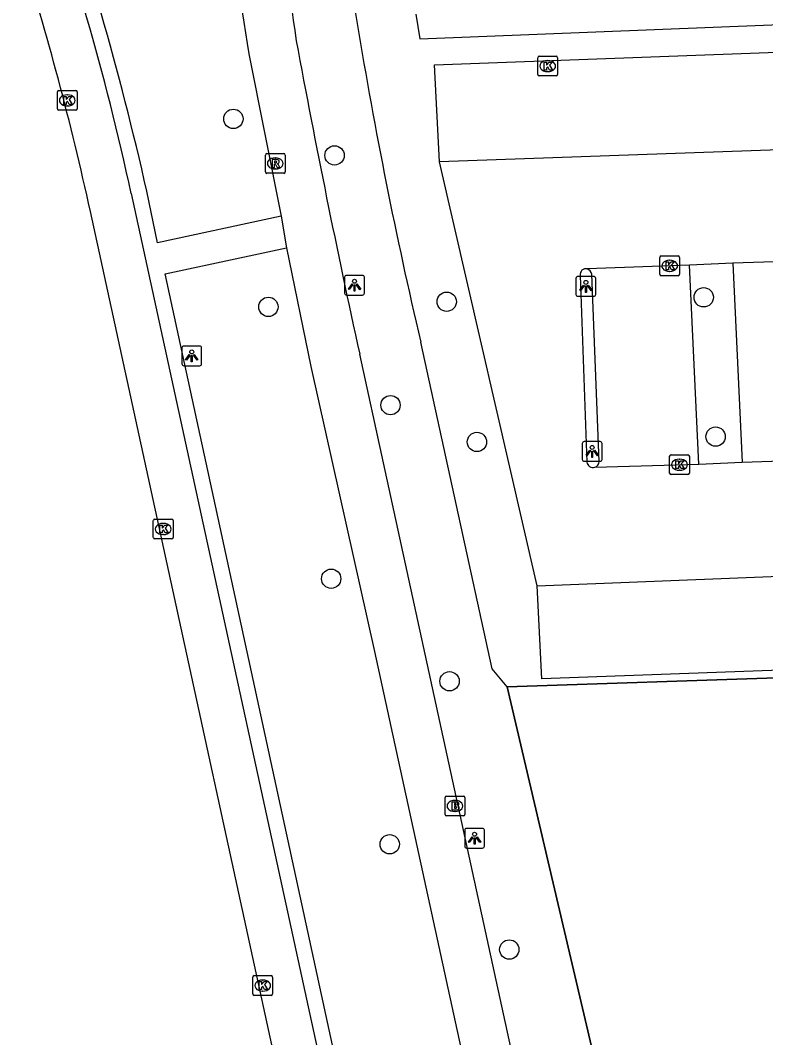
# Model space of a CAD drawing. Extents: x 160557 to 161245, y 385330 to 386505.
# Drawn here: x 160630.4 to 160668.1, y 386273.9 to 386325.3 of the extents above; entities that cross this region are included whole.
import ezdxf

# ---------------------------------------------------------------- set-up
doc = ezdxf.new("R2010")
doc.units = 0
for name, color, linetype in [('IMGEO_Boom', 7, 'Continuous'), ('IMGEO_Brandkraan', 7, 'Continuous'), ('IMGEO_Fietspad_gesloten', 7, 'Continuous'), ('IMGEO_Groenvoorziening', 7, 'Continuous'), ('IMGEO_Kolk', 7, 'Continuous'), ('IMGEO_Lichtpunt', 7, 'Continuous'), ('IMGEO_Muur', 7, 'Continuous'), ('IMGEO_Parkeervlak_open', 7, 'Continuous'), ('IMGEO_Rijbaan_lokaal_gesloten', 7, 'Continuous'), ('IMGEO_Rioolput', 7, 'Continuous'), ('IMGEO_Voetpad_open', 7, 'Continuous')]:
    doc.layers.add(name, color=color, linetype=linetype)

msp = doc.modelspace()

# ---------------------------------------------------------------- linework, layer by layer
at = {"layer": 'IMGEO_Boom'}
for centre in [(160641.183, 386320.334), (160646.302, 386318.486), (160651.975, 386311.088), (160664.973, 386311.309), (160642.957, 386310.826), (160649.133, 386305.856), (160665.575, 386304.264), (160653.504, 386303.995), (160646.132, 386297.079), (160652.118, 386291.893), (160649.091, 386283.649), (160655.14, 386278.324)]:
    msp.add_circle(centre, 0.489, dxfattribs=at)
at = {"layer": 'IMGEO_Brandkraan'}
for p, q in [((160651.892, 386285.159), (160651.892, 386286.011)), ((160651.967, 386286.085), (160652.819, 386286.085)), ((160652.38, 386285.865), (160652.405, 386285.865)), ((160652.893, 386286.011), (160652.893, 386285.159)), ((160652.403, 386285.305), (160652.378, 386285.305)), ((160652.819, 386285.085), (160651.967, 386285.085))]:
    msp.add_line(p, q, dxfattribs=at)
for points in [[(160651.892, 386285.159), (160651.892, 386286.011)], [(160651.967, 386286.085), (160652.819, 386286.085)], [(160652.24, 386285.785), (160652.24, 386285.385), (160652.453, 386285.385)], [(160652.471, 386285.785), (160652.24, 386285.785)], [(160652.419, 386285.704), (160652.365, 386285.704), (160652.365, 386285.628)], [(160652.893, 386286.011), (160652.893, 386285.159)], [(160652.365, 386285.628), (160652.418, 386285.628)], [(160652.427, 386285.552), (160652.365, 386285.552), (160652.365, 386285.471)], [(160652.365, 386285.471), (160652.427, 386285.471)], [(160652.819, 386285.085), (160651.967, 386285.085)]]:
    msp.add_lwpolyline(points, dxfattribs=at)
for centre, radius, start, end in [((160651.969, 386286.009), 0.0765, 91.552, 178.448), ((160651.969, 386286.009), 0.0765, 91.552, 178.448), ((160652.42, 386285.666), 0.0379, 267.8285, 90.9355), ((160652.475, 386285.64), 0.145, 59.4692, 91.5367), ((160652.5, 386285.687), 0.0922, 285.5137, 58.1501), ((160652.817, 386286.009), 0.0765, 1.552, 88.448), ((160652.817, 386286.009), 0.0765, 1.552, 88.448), ((160651.969, 386285.161), 0.0765, 181.552, 268.448), ((160651.969, 386285.161), 0.0765, 181.552, 268.448), ((160652.428, 386285.511), 0.0404, 269.8759, 90.5077), ((160652.459, 386285.636), 0.251, 268.6676, 293.5347), ((160652.505, 386285.495), 0.105, 301.3115, 78.989), ((160652.817, 386285.161), 0.0765, 271.552, 358.448), ((160652.817, 386285.161), 0.0765, 271.552, 358.448)]:
    msp.add_arc(centre, radius, start, end, dxfattribs=at)
for centre, major_axis, ratio, start_param, end_param in [((160652.379, 386285.585), (-0.387, 0.002), 0.722429, 4.712389, 7.853982), ((160652.404, 386285.585), (-0.39, 0.002), 0.717154, 1.570796, 4.712389)]:
    msp.add_ellipse(centre, major_axis=major_axis, ratio=ratio, start_param=start_param, end_param=end_param, dxfattribs=at)
at = {"layer": 'IMGEO_Fietspad_gesloten'}
for points in [[(160641.966, 386323.62), (160643.596, 386315.414)], [(160643.596, 386315.414), (160643.877, 386313.806)], [(160643.877, 386313.806), (160645.105, 386307.819), (160648.32, 386293.399), (160656.97, 386253.702)], [(160681.391, 386153.241), (160680.724, 386156.257), (160647.574, 386308.43)]]:
    msp.add_lwpolyline(points, dxfattribs=at)
for centre, radius, start, end in [((160830.602, 386354.301), 191.115, 184.05621, 189.23793), ((160917.446, 386364.181), 275.98, 184.79058, 188.31212), ((161119.034, 386412.11), 482.726, 190.48262, 192.40261)]:
    msp.add_arc(centre, radius, start, end, dxfattribs=at)
at = {"layer": 'IMGEO_Groenvoorziening'}
for points in [[(160650.409, 386325.628), (160650.618, 386324.382), (160695.129, 386326.155)], [(160655.03, 386291.611), (160669.184, 386292.078)]]:
    msp.add_lwpolyline(points, dxfattribs=at)
at = {"layer": 'IMGEO_Kolk'}
for p, q in [((160656.581, 386322.577), (160656.581, 386323.429)), ((160656.656, 386323.503), (160657.508, 386323.503)), ((160657.069, 386323.283), (160657.094, 386323.283)), ((160657.582, 386323.429), (160657.582, 386322.577)), ((160657.092, 386322.723), (160657.067, 386322.723)), ((160657.508, 386322.503), (160656.656, 386322.503)), ((160632.285, 386320.843), (160632.285, 386321.695)), ((160632.36, 386321.769), (160633.212, 386321.769)), ((160633.286, 386321.695), (160633.286, 386320.843)), ((160632.773, 386321.549), (160632.798, 386321.549)), ((160633.212, 386320.769), (160632.36, 386320.769)), ((160632.796, 386320.989), (160632.771, 386320.989)), ((160662.751, 386312.477), (160662.751, 386313.329)), ((160662.826, 386313.403), (160663.678, 386313.403)), ((160663.239, 386313.183), (160663.264, 386313.183)), ((160663.752, 386313.329), (160663.752, 386312.477)), ((160663.678, 386312.403), (160662.826, 386312.403)), ((160663.262, 386312.623), (160663.237, 386312.623)), ((160663.248, 386302.419), (160663.248, 386303.271)), ((160663.323, 386303.345), (160664.175, 386303.345)), ((160664.249, 386303.271), (160664.249, 386302.419)), ((160663.736, 386303.125), (160663.761, 386303.125)), ((160664.175, 386302.345), (160663.323, 386302.345)), ((160663.759, 386302.565), (160663.734, 386302.565)), ((160637.211, 386300.093), (160638.063, 386300.093)), ((160637.136, 386299.167), (160637.136, 386300.019)), ((160637.624, 386299.873), (160637.649, 386299.873)), ((160638.137, 386300.019), (160638.137, 386299.167)), ((160638.063, 386299.093), (160637.211, 386299.093)), ((160637.647, 386299.313), (160637.622, 386299.313)), ((160642.166, 386276.078), (160642.166, 386276.93)), ((160642.241, 386277.004), (160643.093, 386277.004)), ((160643.167, 386276.93), (160643.167, 386276.078)), ((160642.654, 386276.784), (160642.679, 386276.784)), ((160643.093, 386276.004), (160642.241, 386276.004)), ((160642.677, 386276.224), (160642.652, 386276.224))]:
    msp.add_line(p, q, dxfattribs=at)
for points in [[(160656.581, 386322.577), (160656.581, 386323.429)], [(160656.656, 386323.503), (160657.508, 386323.503)], [(160657.582, 386323.429), (160657.582, 386322.577)], [(160656.902, 386323.203), (160657.025, 386323.203), (160657.025, 386323.052), (160657.155, 386323.203), (160657.319, 386323.203), (160657.173, 386323.052), (160657.326, 386322.803), (160657.174, 386322.803), (160657.089, 386322.967), (160657.025, 386322.9), (160657.025, 386322.803), (160656.902, 386322.803), (160656.902, 386323.203)], [(160657.508, 386322.503), (160656.656, 386322.503)], [(160632.285, 386320.843), (160632.285, 386321.695)], [(160632.36, 386321.769), (160633.212, 386321.769)], [(160633.286, 386321.695), (160633.286, 386320.843)], [(160632.606, 386321.469), (160632.729, 386321.469), (160632.729, 386321.318), (160632.859, 386321.469), (160633.023, 386321.469), (160632.877, 386321.318), (160633.03, 386321.069), (160632.878, 386321.069), (160632.793, 386321.233), (160632.729, 386321.166), (160632.729, 386321.069), (160632.606, 386321.069), (160632.606, 386321.469)], [(160633.212, 386320.769), (160632.36, 386320.769)], [(160662.751, 386312.477), (160662.751, 386313.329)], [(160662.826, 386313.403), (160663.678, 386313.403)], [(160663.072, 386313.103), (160663.195, 386313.103), (160663.195, 386312.952), (160663.325, 386313.103), (160663.489, 386313.103), (160663.343, 386312.952), (160663.496, 386312.703), (160663.344, 386312.703), (160663.259, 386312.867), (160663.195, 386312.8), (160663.195, 386312.703), (160663.072, 386312.703), (160663.072, 386313.103)], [(160663.752, 386313.329), (160663.752, 386312.477)], [(160663.678, 386312.403), (160662.826, 386312.403)], [(160663.248, 386302.419), (160663.248, 386303.271)], [(160663.323, 386303.345), (160664.175, 386303.345)], [(160664.249, 386303.271), (160664.249, 386302.419)], [(160663.569, 386303.045), (160663.692, 386303.045), (160663.692, 386302.894), (160663.822, 386303.045), (160663.986, 386303.045), (160663.84, 386302.894), (160663.993, 386302.645), (160663.841, 386302.645), (160663.756, 386302.809), (160663.692, 386302.742), (160663.692, 386302.645), (160663.569, 386302.645), (160663.569, 386303.045)], [(160664.175, 386302.345), (160663.323, 386302.345)], [(160637.211, 386300.093), (160638.063, 386300.093)], [(160637.136, 386299.167), (160637.136, 386300.019)], [(160637.457, 386299.793), (160637.58, 386299.793), (160637.58, 386299.642), (160637.71, 386299.793), (160637.874, 386299.793), (160637.728, 386299.642), (160637.881, 386299.393), (160637.729, 386299.393), (160637.644, 386299.557), (160637.58, 386299.49), (160637.58, 386299.393), (160637.457, 386299.393), (160637.457, 386299.793)], [(160638.137, 386300.019), (160638.137, 386299.167)], [(160638.063, 386299.093), (160637.211, 386299.093)], [(160642.166, 386276.078), (160642.166, 386276.93)], [(160642.241, 386277.004), (160643.093, 386277.004)], [(160643.167, 386276.93), (160643.167, 386276.078)], [(160642.487, 386276.704), (160642.61, 386276.704), (160642.61, 386276.553), (160642.74, 386276.704), (160642.904, 386276.704), (160642.758, 386276.553), (160642.911, 386276.304), (160642.759, 386276.304), (160642.674, 386276.468), (160642.61, 386276.401), (160642.61, 386276.304), (160642.487, 386276.304), (160642.487, 386276.704)], [(160643.093, 386276.004), (160642.241, 386276.004)]]:
    msp.add_lwpolyline(points, dxfattribs=at)
for centre, start, end in [((160656.658, 386323.427), 91.552, 178.448), ((160656.658, 386323.427), 91.552, 178.448), ((160657.506, 386323.427), 1.552, 88.448), ((160657.506, 386323.427), 1.552, 88.448), ((160656.658, 386322.579), 181.552, 268.448), ((160656.658, 386322.579), 181.552, 268.448), ((160657.506, 386322.579), 271.552, 358.448), ((160657.506, 386322.579), 271.552, 358.448), ((160632.362, 386321.693), 91.552, 178.448), ((160632.362, 386321.693), 91.552, 178.448), ((160633.21, 386321.693), 1.552, 88.448), ((160633.21, 386321.693), 1.552, 88.448), ((160632.362, 386320.845), 181.552, 268.448), ((160632.362, 386320.845), 181.552, 268.448), ((160633.21, 386320.845), 271.552, 358.448), ((160633.21, 386320.845), 271.552, 358.448), ((160662.828, 386313.327), 91.552, 178.448), ((160662.828, 386313.327), 91.552, 178.448), ((160663.676, 386313.327), 1.552, 88.448), ((160663.676, 386313.327), 1.552, 88.448), ((160662.828, 386312.479), 181.552, 268.448), ((160662.828, 386312.479), 181.552, 268.448), ((160663.676, 386312.479), 271.552, 358.448), ((160663.676, 386312.479), 271.552, 358.448), ((160663.325, 386303.269), 91.552, 178.448), ((160663.325, 386303.269), 91.552, 178.448), ((160664.173, 386303.269), 1.552, 88.448), ((160664.173, 386303.269), 1.552, 88.448), ((160663.325, 386302.421), 181.552, 268.448), ((160663.325, 386302.421), 181.552, 268.448), ((160664.173, 386302.421), 271.552, 358.448), ((160664.173, 386302.421), 271.552, 358.448), ((160637.213, 386300.017), 91.552, 178.448), ((160637.213, 386300.017), 91.552, 178.448), ((160638.061, 386300.017), 1.552, 88.448), ((160638.061, 386300.017), 1.552, 88.448), ((160637.213, 386299.169), 181.552, 268.448), ((160637.213, 386299.169), 181.552, 268.448), ((160638.061, 386299.169), 271.552, 358.448), ((160638.061, 386299.169), 271.552, 358.448), ((160642.243, 386276.928), 91.552, 178.448), ((160642.243, 386276.928), 91.552, 178.448), ((160643.091, 386276.928), 1.552, 88.448), ((160643.091, 386276.928), 1.552, 88.448), ((160642.243, 386276.08), 181.552, 268.448), ((160642.243, 386276.08), 181.552, 268.448), ((160643.091, 386276.08), 271.552, 358.448), ((160643.091, 386276.08), 271.552, 358.448)]:
    msp.add_arc(centre, 0.0765, start, end, dxfattribs=at)
for centre, major_axis, ratio, start_param, end_param in [((160657.068, 386323.003), (-0.387, 0.002), 0.722429, 4.712389, 7.853982), ((160657.093, 386323.003), (-0.39, 0.002), 0.717154, 1.570796, 4.712389), ((160632.772, 386321.269), (-0.387, 0.002), 0.722429, 4.712389, 7.853982), ((160632.797, 386321.269), (-0.39, 0.002), 0.717154, 1.570796, 4.712389), ((160663.238, 386312.903), (-0.387, 0.002), 0.722429, 4.712389, 7.853982), ((160663.263, 386312.903), (-0.39, 0.002), 0.717154, 1.570796, 4.712389), ((160663.735, 386302.845), (-0.387, 0.002), 0.722429, 4.712389, 7.853982), ((160663.76, 386302.845), (-0.39, 0.002), 0.717154, 1.570796, 4.712389), ((160637.623, 386299.593), (-0.387, 0.002), 0.722429, 4.712389, 7.853982), ((160637.648, 386299.593), (-0.39, 0.002), 0.717154, 1.570796, 4.712389), ((160642.653, 386276.504), (-0.387, 0.002), 0.722429, 4.712389, 7.853982), ((160642.678, 386276.504), (-0.39, 0.002), 0.717154, 1.570796, 4.712389)]:
    msp.add_ellipse(centre, major_axis=major_axis, ratio=ratio, start_param=start_param, end_param=end_param, dxfattribs=at)
at = {"layer": 'IMGEO_Lichtpunt'}
for p, q in [((160647.715, 386312.418), (160646.907, 386312.418)), ((160647.715, 386312.418), (160646.907, 386312.418)), ((160646.813, 386312.323), (160646.813, 386311.516)), ((160646.813, 386312.323), (160646.813, 386311.516)), ((160647.809, 386311.516), (160647.809, 386312.323)), ((160647.809, 386311.516), (160647.809, 386312.323)), ((160658.514, 386312.267), (160658.514, 386311.46)), ((160658.514, 386312.267), (160658.514, 386311.46)), ((160659.416, 386312.362), (160658.608, 386312.362)), ((160659.416, 386312.362), (160658.608, 386312.362)), ((160659.51, 386311.46), (160659.51, 386312.267)), ((160659.51, 386311.46), (160659.51, 386312.267)), ((160646.907, 386311.422), (160647.715, 386311.422)), ((160646.907, 386311.422), (160647.715, 386311.422)), ((160658.608, 386311.366), (160659.416, 386311.366)), ((160658.608, 386311.366), (160659.416, 386311.366)), ((160639.483, 386308.845), (160638.675, 386308.845)), ((160639.483, 386308.845), (160638.675, 386308.845)), ((160638.581, 386308.75), (160638.581, 386307.943)), ((160638.581, 386308.75), (160638.581, 386307.943)), ((160639.577, 386307.943), (160639.577, 386308.75)), ((160639.577, 386307.943), (160639.577, 386308.75)), ((160638.675, 386307.849), (160639.483, 386307.849)), ((160638.675, 386307.849), (160639.483, 386307.849)), ((160658.834, 386303.921), (160658.834, 386303.114)), ((160658.834, 386303.921), (160658.834, 386303.114)), ((160659.736, 386304.016), (160658.928, 386304.016)), ((160659.736, 386304.016), (160658.928, 386304.016)), ((160659.83, 386303.114), (160659.83, 386303.921)), ((160659.83, 386303.114), (160659.83, 386303.921)), ((160658.928, 386303.02), (160659.736, 386303.02)), ((160658.928, 386303.02), (160659.736, 386303.02)), ((160652.884, 386284.359), (160652.884, 386283.552)), ((160652.884, 386284.359), (160652.884, 386283.552)), ((160653.786, 386284.454), (160652.978, 386284.454)), ((160653.786, 386284.454), (160652.978, 386284.454)), ((160653.88, 386283.552), (160653.88, 386284.359)), ((160653.88, 386283.552), (160653.88, 386284.359)), ((160652.978, 386283.458), (160653.786, 386283.458)), ((160652.978, 386283.458), (160653.786, 386283.458))]:
    msp.add_line(p, q, dxfattribs=at)
for points in [[(160647.187, 386311.987), (160647.226, 386311.959), (160647.038, 386311.697), (160647, 386311.724), (160647.187, 386311.987)], [(160647.289, 386311.939), (160647.336, 386311.939), (160647.336, 386311.617), (160647.289, 386311.617), (160647.289, 386311.939)], [(160647.399, 386311.959), (160647.437, 386311.986), (160647.624, 386311.724), (160647.585, 386311.696), (160647.399, 386311.959)], [(160658.888, 386311.931), (160658.927, 386311.903), (160658.739, 386311.641), (160658.701, 386311.668), (160658.888, 386311.931)], [(160659.1, 386311.903), (160659.138, 386311.93), (160659.325, 386311.668), (160659.286, 386311.64), (160659.1, 386311.903)], [(160658.99, 386311.883), (160659.037, 386311.883), (160659.037, 386311.561), (160658.99, 386311.561), (160658.99, 386311.883)], [(160638.955, 386308.414), (160638.994, 386308.386), (160638.806, 386308.124), (160638.768, 386308.151), (160638.955, 386308.414)], [(160639.057, 386308.366), (160639.104, 386308.366), (160639.104, 386308.044), (160639.057, 386308.044), (160639.057, 386308.366)], [(160639.167, 386308.386), (160639.205, 386308.413), (160639.392, 386308.151), (160639.353, 386308.123), (160639.167, 386308.386)], [(160659.208, 386303.585), (160659.247, 386303.557), (160659.059, 386303.295), (160659.021, 386303.322), (160659.208, 386303.585)], [(160659.31, 386303.537), (160659.357, 386303.537), (160659.357, 386303.215), (160659.31, 386303.215), (160659.31, 386303.537)], [(160659.42, 386303.557), (160659.458, 386303.584), (160659.645, 386303.322), (160659.606, 386303.294), (160659.42, 386303.557)], [(160653.258, 386284.023), (160653.297, 386283.995), (160653.109, 386283.733), (160653.071, 386283.76), (160653.258, 386284.023)], [(160653.36, 386283.975), (160653.407, 386283.975), (160653.407, 386283.653), (160653.36, 386283.653), (160653.36, 386283.975)], [(160653.47, 386283.995), (160653.508, 386284.022), (160653.695, 386283.76), (160653.656, 386283.732), (160653.47, 386283.995)]]:
    msp.add_lwpolyline(points, dxfattribs=at)
for centre in [(160647.312, 386312.121), (160659.013, 386312.065), (160639.08, 386308.548), (160659.333, 386303.719), (160653.383, 386284.157)]:
    msp.add_circle(centre, 0.0994, dxfattribs=at)
for centre, start, end in [((160646.907, 386312.323), 90, 180), ((160646.907, 386312.323), 90, 180), ((160647.715, 386312.323), 0, 90), ((160647.715, 386312.323), 0, 90), ((160658.608, 386312.267), 90, 180), ((160658.608, 386312.267), 90, 180), ((160659.416, 386312.267), 0, 90), ((160659.416, 386312.267), 0, 90), ((160646.907, 386311.516), 180, 270), ((160646.907, 386311.516), 180, 270), ((160647.715, 386311.516), 270, 0), ((160647.715, 386311.516), 270, 360), ((160658.608, 386311.46), 180, 270), ((160658.608, 386311.46), 180, 270), ((160659.416, 386311.46), 270, 0), ((160659.416, 386311.46), 270, 360), ((160638.675, 386308.75), 90, 180), ((160638.675, 386308.75), 90, 180), ((160639.483, 386308.75), 0, 90), ((160639.483, 386308.75), 0, 90), ((160638.675, 386307.943), 180, 270), ((160638.675, 386307.943), 180, 270), ((160639.483, 386307.943), 270, 0), ((160639.483, 386307.943), 270, 360), ((160658.928, 386303.921), 90, 180), ((160658.928, 386303.921), 90, 180), ((160659.736, 386303.921), 0, 90), ((160659.736, 386303.921), 0, 90), ((160658.928, 386303.114), 180, 270), ((160658.928, 386303.114), 180, 270), ((160659.736, 386303.114), 270, 0), ((160659.736, 386303.114), 270, 360), ((160652.978, 386284.359), 90, 180), ((160652.978, 386284.359), 90, 180), ((160653.786, 386284.359), 0, 90), ((160653.786, 386284.359), 0, 90), ((160652.978, 386283.552), 180, 270), ((160652.978, 386283.552), 180, 270), ((160653.786, 386283.552), 270, 0), ((160653.786, 386283.552), 270, 360)]:
    msp.add_arc(centre, 0.0946, start, end, dxfattribs=at)
at = {"layer": 'IMGEO_Muur'}
for points in [[(160669.184, 386292.078), (160655.03, 386291.611)], [(160655.03, 386291.611), (160657.871, 386279.519)], [(160657.871, 386279.519), (160661.46, 386264.242)]]:
    msp.add_lwpolyline(points, dxfattribs=at)
at = {"layer": 'IMGEO_Parkeervlak_open'}
for points in [[(160651.61, 386318.155), (160651.365, 386323.062), (160689.664, 386324.49), (160689.827, 386319.505)], [(160689.827, 386319.505), (160651.61, 386318.155)], [(160656.557, 386296.717), (160651.61, 386318.155)], [(160664.26, 386312.942), (160659.087, 386312.745)], [(160666.444, 386313.045), (160664.26, 386312.942)], [(160664.735, 386302.875), (160664.26, 386312.942)], [(160676.435, 386313.355), (160666.444, 386313.045)], [(160666.444, 386313.045), (160666.919, 386302.978)], [(160658.723, 386312.415), (160659.07, 386302.981)], [(160659.682, 386303.012), (160659.307, 386312.482)], [(160666.919, 386302.978), (160676.912, 386303.318)], [(160659.467, 386302.714), (160664.735, 386302.875)], [(160664.735, 386302.875), (160666.919, 386302.978)], [(160656.557, 386296.717), (160684.029, 386297.809), (160684.203, 386293.002)], [(160684.203, 386293.002), (160656.778, 386292.012), (160656.557, 386296.717)]]:
    msp.add_lwpolyline(points, dxfattribs=at)
for centre, radius, start, end in [((160659.014, 386312.46), 0.294, 75.5564, 188.8341), ((160659.01, 386312.457), 0.298, 4.7327, 75.0923), ((160659.376, 386303.007), 0.307, 184.8501, 287.3047), ((160659.376, 386303.006), 0.306, 287.3416, 1.0393)]:
    msp.add_arc(centre, radius, start, end, dxfattribs=at)
at = {"layer": 'IMGEO_Rijbaan_lokaal_gesloten'}
msp.add_lwpolyline([(160666.166, 386167.664), (160658.879, 386201.147), (160633.956, 386315.652)], dxfattribs=at)
msp.add_arc((160486.671, 386283.379), 150.779, 12.35915, 17.57788, dxfattribs=at)
at = {"layer": 'IMGEO_Rioolput'}
for p, q in [((160642.88, 386318.58), (160643.732, 386318.58)), ((160642.805, 386317.654), (160642.805, 386318.506)), ((160643.293, 386318.36), (160643.318, 386318.36)), ((160643.806, 386318.506), (160643.806, 386317.654)), ((160643.732, 386317.58), (160642.88, 386317.58)), ((160643.316, 386317.8), (160643.291, 386317.8))]:
    msp.add_line(p, q, dxfattribs=at)
for points in [[(160642.88, 386318.58), (160643.732, 386318.58)], [(160642.805, 386317.654), (160642.805, 386318.506)], [(160643.394, 386318.278), (160643.142, 386318.28), (160643.142, 386317.88)], [(160643.32, 386318.199), (160643.266, 386318.199), (160643.266, 386318.118)], [(160643.266, 386318.118), (160643.318, 386318.118)], [(160643.806, 386318.506), (160643.806, 386317.654)], [(160643.732, 386317.58), (160642.88, 386317.58)], [(160643.142, 386317.88), (160643.266, 386317.88), (160643.266, 386318.042), (160643.277, 386318.042)], [(160643.324, 386318.013), (160643.395, 386317.88), (160643.535, 386317.88), (160643.47, 386318.006)]]:
    msp.add_lwpolyline(points, dxfattribs=at)
for centre, radius, start, end in [((160642.882, 386318.504), 0.0765, 91.552, 178.448), ((160642.882, 386318.504), 0.0765, 91.552, 178.448), ((160643.73, 386318.504), 0.0765, 1.552, 88.448), ((160643.73, 386318.504), 0.0765, 1.552, 88.448), ((160643.302, 386318.307), 0.19, 274.7715, 282.9687), ((160643.326, 386318.103), 0.0964, 77.0061, 93.1865), ((160643.34, 386318.16), 0.0378, 276.6634, 79.6772), ((160643.393, 386318.168), 0.109, 350.3612, 89.416), ((160643.391, 386318.168), 0.112, 277.5842, 350.9817), ((160642.882, 386317.656), 0.0765, 181.552, 268.448), ((160642.882, 386317.656), 0.0765, 181.552, 268.448), ((160643.276, 386317.989), 0.0533, 26.0293, 88.6989), ((160643.375, 386317.953), 0.108, 29.5134, 73.7905), ((160643.73, 386317.656), 0.0765, 271.552, 358.448), ((160643.73, 386317.656), 0.0765, 271.552, 358.448)]:
    msp.add_arc(centre, radius, start, end, dxfattribs=at)
for centre, major_axis, ratio, start_param, end_param in [((160643.292, 386318.08), (-0.387, 0.002), 0.722429, 4.712389, 7.853982), ((160643.317, 386318.08), (-0.39, 0.002), 0.717154, 1.570796, 4.712389)]:
    msp.add_ellipse(centre, major_axis=major_axis, ratio=ratio, start_param=start_param, end_param=end_param, dxfattribs=at)
at = {"layer": 'IMGEO_Voetpad_open'}
for points in [[(160636.021, 386316.567), (160661.037, 386201.61), (160667.235, 386173.127), (160667.546, 386171.755)], [(160643.596, 386315.414), (160637.35, 386314.069), (160636.811, 386316.674)], [(160656.97, 386253.702), (160650.78, 386252.355), (160637.741, 386312.496), (160643.877, 386313.806)], [(160655.03, 386291.611), (160654.277, 386292.516), (160650.661, 386309.047)], [(160661.46, 386264.242), (160657.871, 386279.519), (160655.03, 386291.611)]]:
    msp.add_lwpolyline(points, dxfattribs=at)
for centre, radius, start, end in [((160884.753, 386360.64), 239.945, 184.56854, 188.50286), ((160472.251, 386279.195), 168.774, 12.83045, 19.14751), ((160500.499, 386287.063), 138.696, 12.28205, 19.89591), ((160889.593, 386365.108), 245.421, 189.36745, 193.20455)]:
    msp.add_arc(centre, radius, start, end, dxfattribs=at)

doc.saveas('drawing.dxf')
